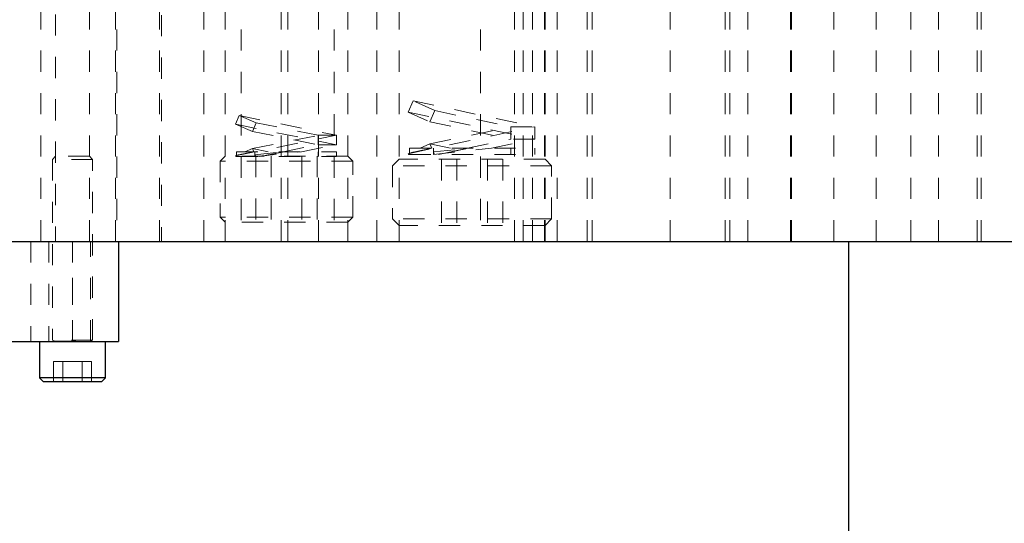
# Model space of a CAD drawing. Header units: inches. Extents: x 1802 to 2468, y -253 to -72.
# Tile 271 of 570: x 2071.56 to 2076.2, y -119.03 to -116.65. Entities that reach past the tile are written whole.
import ezdxf

# ---------------------------------------------------------------- set-up
doc = ezdxf.new("R2010")
doc.units = ezdxf.units.IN
doc.header["$LTSCALE"] = 0.5
doc.header["$MEASUREMENT"] = 0
doc.linetypes.add('HIDDEN', pattern=[0.225, 0.15, -0.075])
doc.layers.add('DSS-M-S', color=53, linetype='Continuous')
doc.layers.add('SVD-M-S', color=8, linetype='Continuous')

msp = doc.modelspace()

# ---------------------------------------------------------------- linework, layer by layer
at = {"layer": 'DSS-M-S', "linetype": 'HIDDEN', "lineweight": 18}
for p, q in [((2071.65466, -117.69667), (2071.65466, -115.19667)), ((2072.00791, -115.19667), (2072.00791, -117.69667)), ((2072.52511, -115.19667), (2072.52511, -117.69667)), ((2072.82041, -117.69667), (2072.82041, -115.19667)), ((2072.96416, -117.69667), (2072.96416, -115.19667)), ((2073.10321, -117.69667), (2073.10321, -115.19667)), ((2073.34541, -115.19667), (2073.34541, -117.69667)), ((2073.88866, -115.19667), (2073.88866, -117.69667)), ((2073.97366, -115.19667), (2073.97366, -117.69667)), ((2074.03058, -115.19667), (2074.03058, -117.69667)), ((2074.03291, -117.69667), (2074.03291, -115.19667)), ((2074.08966, -117.69667), (2074.08966, -115.19667)), ((2074.23158, -117.69667), (2074.23158, -115.19667)), ((2074.25466, -117.69667), (2074.25466, -115.19667)), ((2074.62366, -115.19667), (2074.62366, -117.69667)), ((2074.88291, -115.19667), (2074.88291, -117.69667)), ((2074.90466, -117.69667), (2074.90466, -115.19667)), ((2074.98866, -115.19667), (2074.98866, -117.69667)), ((2075.18966, -117.69667), (2075.18966, -115.19667)), ((2075.19541, -117.69667), (2075.19541, -115.19667)), ((2075.39404, -115.19667), (2075.39404, -117.69667)), ((2075.59504, -117.69667), (2075.59504, -115.19667)), ((2075.75791, -115.19667), (2075.75791, -117.69667)), ((2075.88866, -115.19667), (2075.88866, -117.69667)), ((2076.07041, -117.69667), (2076.07041, -115.19667)), ((2076.08966, -117.69667), (2076.08966, -115.19667)), ((2072.01366, -115.69667), (2072.01366, -117.69667)), ((2072.21466, -117.69667), (2072.21466, -115.69667)), ((2072.42466, -117.69667), (2072.42466, -115.69667)), ((2072.60016, -115.69667), (2072.60016, -117.69667)), ((2072.78816, -117.69667), (2072.78816, -115.69667)), ((2073.03866, -115.69667), (2073.03866, -117.69667)), ((2073.23966, -117.69667), (2073.23966, -115.69667)), ((2073.72866, -115.69667), (2073.72866, -117.69667)), ((2073.92966, -117.69667), (2073.92966, -115.69667)), ((2071.88421, -117.69667), (2071.88421, -116.02305)), ((2071.72521, -116.02589), (2071.72521, -117.69667)), ((2072.22366, -116.02914), (2072.22366, -117.69667))]:
    msp.add_line(p, q, dxfattribs=at)
at = {"layer": 'DSS-M-S', "linetype": 'Continuous', "lineweight": 25}
for p, q in [((2067.96416, -117.69667), (2085.46416, -117.69667)), ((2075.46416, -117.69667), (2075.46416, -119.94667))]:
    msp.add_line(p, q, dxfattribs=at)
at = {"layer": 'SVD-M-S', "linetype": 'HIDDEN', "lineweight": 18}
for p, q in [((2073.41063, -117.03342), (2073.3869, -117.08654)), ((2073.41063, -117.03342), (2073.98447, -117.15577)), ((2073.51392, -117.07956), (2073.41063, -117.03342)), ((2073.3869, -117.08654), (2073.98447, -117.21395)), ((2073.3869, -117.08654), (2073.49019, -117.13268)), ((2073.49019, -117.13268), (2073.51392, -117.07956)), ((2073.51392, -117.07956), (2073.87135, -117.15577)), ((2072.59038, -117.10278), (2072.57295, -117.14392)), ((2072.59038, -117.10278), (2073.0501, -117.19615)), ((2072.67037, -117.13667), (2072.59038, -117.10278)), ((2072.65294, -117.17781), (2072.67037, -117.13667)), ((2072.67037, -117.13667), (2072.96322, -117.19615)), ((2073.49019, -117.13268), (2073.87135, -117.21395)), ((2072.57295, -117.14392), (2073.0501, -117.24083)), ((2072.57295, -117.14392), (2072.65294, -117.17781)), ((2072.65294, -117.17781), (2072.96322, -117.24083)), ((2073.3869, -117.28319), (2073.98447, -117.15577)), ((2073.49019, -117.23704), (2073.87135, -117.15577)), ((2073.87135, -117.15577), (2073.98447, -117.15577)), ((2073.87135, -117.21395), (2073.87135, -117.15577)), ((2073.98447, -117.15577), (2073.98447, -117.21395)), ((2072.57295, -117.29305), (2073.0501, -117.19615)), ((2072.65294, -117.25916), (2072.96322, -117.19615)), ((2072.96322, -117.19615), (2073.0501, -117.19615)), ((2072.96322, -117.24083), (2072.96322, -117.19615)), ((2073.0501, -117.19615), (2073.0501, -117.24083)), ((2073.6667, -117.25758), (2073.87135, -117.21395)), ((2073.77983, -117.25758), (2073.98447, -117.21395)), ((2073.98447, -117.21395), (2073.87135, -117.21395)), ((2072.57822, -117.27433), (2073.0501, -117.27433)), ((2072.57822, -117.27433), (2072.57822, -117.29081)), ((2072.65294, -117.25916), (2072.61712, -117.27433)), ((2072.65294, -117.25916), (2072.65937, -117.27433)), ((2072.72766, -117.27433), (2072.65294, -117.25916)), ((2072.6651, -117.29667), (2072.8851, -117.27433)), ((2072.6651, -117.28785), (2072.79822, -117.27433)), ((2072.6651, -117.27433), (2072.6651, -117.28785)), ((2072.68822, -117.29667), (2072.79822, -117.27433)), ((2072.79822, -117.27433), (2072.96322, -117.24083)), ((2072.8851, -117.27433), (2073.0501, -117.24083)), ((2073.0501, -117.24083), (2072.96322, -117.24083)), ((2072.96322, -117.29667), (2072.96322, -117.27433)), ((2073.0501, -117.29667), (2073.0501, -117.27433)), ((2073.39385, -117.25758), (2073.98447, -117.25758)), ((2073.39385, -117.25758), (2073.39385, -117.28008)), ((2073.49019, -117.23704), (2073.44421, -117.25758)), ((2073.58653, -117.25758), (2073.49019, -117.23704)), ((2073.49019, -117.23704), (2073.49936, -117.25758)), ((2073.50697, -117.28667), (2073.77983, -117.25758)), ((2073.50697, -117.27461), (2073.6667, -117.25758)), ((2073.50697, -117.25758), (2073.50697, -117.27461)), ((2073.50697, -117.28667), (2073.50697, -117.27461)), ((2073.51236, -117.28667), (2073.50697, -117.27461)), ((2073.53028, -117.28667), (2073.6667, -117.25758)), ((2073.87135, -117.28667), (2073.87135, -117.25758)), ((2073.98447, -117.28667), (2073.98447, -117.25758)), ((2071.72521, -117.29411), (2071.70971, -117.30961)), ((2071.89971, -117.30961), (2071.70971, -117.30961)), ((2071.70971, -117.30961), (2071.70971, -118.16308)), ((2071.88421, -117.29411), (2071.72521, -117.29411)), ((2071.89971, -117.30961), (2071.88421, -117.29411)), ((2071.89971, -118.16308), (2071.89971, -117.30961)), ((2072.52511, -117.29417), (2072.50166, -117.31762)), ((2073.12666, -117.31762), (2072.50166, -117.31762)), ((2072.50166, -117.31762), (2072.50166, -117.58322)), ((2073.10321, -117.29417), (2072.52511, -117.29417)), ((2072.57822, -117.29081), (2072.57295, -117.29305)), ((2072.57295, -117.29305), (2072.57448, -117.29667)), ((2072.57448, -117.29667), (2072.57822, -117.29667)), ((2072.57822, -117.29081), (2072.57822, -117.29667)), ((2072.57822, -117.29667), (2073.0501, -117.29667)), ((2072.6651, -117.29667), (2072.6651, -117.28785)), ((2072.66883, -117.29667), (2072.6651, -117.28785)), ((2072.66982, -117.29417), (2072.66982, -117.60667)), ((2072.74199, -117.29417), (2072.74199, -117.60667)), ((2072.88633, -117.29417), (2072.88633, -117.60667)), ((2072.9585, -117.29417), (2072.9585, -117.60667)), ((2073.12666, -117.31762), (2073.10321, -117.29417)), ((2073.12666, -117.58322), (2073.12666, -117.31762)), ((2073.34541, -117.30917), (2073.31416, -117.34042)), ((2074.03291, -117.30917), (2073.34541, -117.30917)), ((2073.39385, -117.28008), (2073.3869, -117.28319)), ((2073.3869, -117.28319), (2073.38846, -117.28667)), ((2073.38846, -117.28667), (2073.39385, -117.28667)), ((2073.39385, -117.28008), (2073.39385, -117.28667)), ((2073.39385, -117.28667), (2073.98447, -117.28667)), ((2073.54482, -117.30917), (2073.54482, -117.62167)), ((2073.61699, -117.30917), (2073.61699, -117.62167)), ((2073.76133, -117.30917), (2073.76133, -117.62167)), ((2073.8335, -117.30917), (2073.8335, -117.62167)), ((2074.06416, -117.34042), (2074.03291, -117.30917)), ((2074.06416, -117.34042), (2073.31416, -117.34042)), ((2073.31416, -117.34042), (2073.31416, -117.59042)), ((2074.06416, -117.59042), (2074.06416, -117.34042)), ((2073.12666, -117.58322), (2072.50166, -117.58322)), ((2072.50166, -117.58322), (2072.52511, -117.60667)), ((2073.10321, -117.60667), (2073.12666, -117.58322)), ((2074.06416, -117.59042), (2073.31416, -117.59042)), ((2073.31416, -117.59042), (2073.34541, -117.62167)), ((2074.03291, -117.62167), (2074.06416, -117.59042)), ((2073.10321, -117.60667), (2072.52511, -117.60667)), ((2074.03291, -117.62167), (2073.34541, -117.62167)), ((2071.60786, -117.69667), (2071.60786, -118.16911)), ((2071.69251, -117.69667), (2071.69251, -118.16911)), ((2071.80471, -117.69667), (2071.80471, -118.16911)), ((2071.80471, -117.69667), (2071.80471, -118.16911)), ((2071.80471, -118.16911), (2071.80471, -117.69667)), ((2071.88936, -118.16911), (2071.88936, -117.69667)), ((2071.89971, -118.16308), (2071.70971, -118.16308)), ((2071.70971, -118.16308), (2071.72101, -118.16719)), ((2071.89971, -118.16872), (2071.70971, -118.16872)), ((2071.70971, -118.16872), (2071.70971, -118.16911)), ((2071.72101, -118.16719), (2071.88841, -118.16719)), ((2071.88841, -118.16719), (2071.89971, -118.16308)), ((2071.89971, -118.16911), (2071.89971, -118.16872)), ((2071.7596, -118.26411), (2071.7145, -118.26411)), ((2071.7145, -118.26411), (2071.7145, -118.35911)), ((2071.7596, -118.26411), (2071.7596, -118.35911)), ((2071.84982, -118.26411), (2071.7596, -118.26411)), ((2071.89492, -118.26411), (2071.84982, -118.26411)), ((2071.84982, -118.26411), (2071.84982, -118.35911)), ((2071.89492, -118.26411), (2071.89492, -118.35911))]:
    msp.add_line(p, q, dxfattribs=at)
at = {"layer": 'SVD-M-S', "linetype": 'Continuous', "lineweight": 25}
for p, q in [((2072.02125, -117.69667), (2072.02125, -118.16911)), ((2070.46416, -118.16911), (2072.02125, -118.16911)), ((2071.64871, -118.16911), (2071.64871, -118.34011)), ((2071.96071, -118.34011), (2071.96071, -118.16911)), ((2071.64871, -118.34011), (2071.66771, -118.35911)), ((2071.96071, -118.34011), (2071.64871, -118.34011)), ((2071.94171, -118.35911), (2071.96071, -118.34011)), ((2071.94171, -118.35911), (2071.66771, -118.35911))]:
    msp.add_line(p, q, dxfattribs=at)
at = {"layer": 'SVD-M-S', "linetype": 'HIDDEN', "lineweight": 18}
for centre, start, end in [((2071.72074, -118.16793), 270, 70), ((2071.88868, -118.16793), 110, 270)]:
    msp.add_arc(centre, 0.000787, start, end, dxfattribs=at)
for points, knots in [([(2072.65757, -117.27433), (2072.63956, -117.27806), (2072.60357, -117.28551), (2072.58104, -117.29023), (2072.57893, -117.29067), (2072.57822, -117.29081)], [0, 0, 0, 0, 0.3998432, 0.7991389, 1, 1, 1, 1]), ([(2072.79822, -117.27433), (2072.78147, -117.27783), (2072.74798, -117.28482), (2072.71275, -117.29231), (2072.69725, -117.29563), (2072.69235, -117.29667)], [0, 0, 0, 0, 0.4062283, 0.8123204, 1, 1, 1, 1]), ([(2073.49677, -117.25758), (2073.47382, -117.26258), (2073.42798, -117.27255), (2073.39785, -117.2792), (2073.39489, -117.27985), (2073.39385, -117.28008)], [0, 0, 0, 0, 0.3929294, 0.7851672, 1, 1, 1, 1]), ([(2073.6667, -117.25758), (2073.64627, -117.26208), (2073.60542, -117.27106), (2073.56157, -117.28089), (2073.54257, -117.28519), (2073.53599, -117.28667)], [0, 0, 0, 0, 0.3954206, 0.7905716, 1, 1, 1, 1])]:
    msp.add_open_spline(points, degree=3, knots=knots, dxfattribs=at)

doc.saveas('drawing.dxf')
